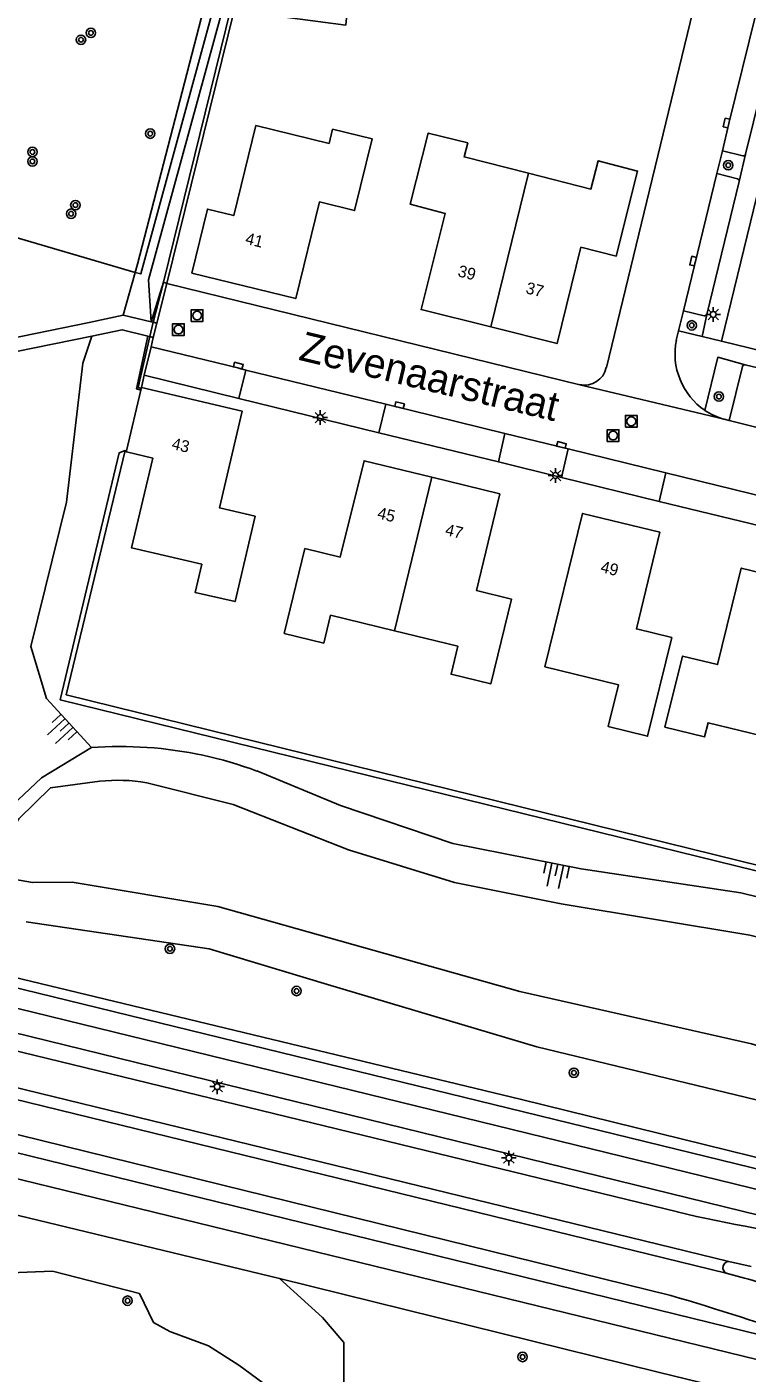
# Model space of a CAD drawing. Extents: x 125000 to 129004, y 397500 to 399008.
# Drawn here: x 127277.4 to 127338.6, y 398115.7 to 398230.2 of the extents above; entities that cross this region are included whole.
import ezdxf

# ---------------------------------------------------------------- set-up
doc = ezdxf.new("R2010")
doc.units = 0
for name, color, linetype in [('gg-afsc-draadraster', 7, 'Continuous'), ('gg-afsc-faunaraster', 7, 'Continuous'), ('gg-afsc-lijn draadraster', 7, 'Continuous'), ('gg-afsc-lijn faunaraster', 7, 'Continuous'), ('gg-anno-huisnummerreeks BGT', 7, 'Continuous'), ('gg-anno-openbare ruimte label', 7, 'Continuous'), ('gg-bbg-hoofdgebouw', 7, 'Continuous'), ('gg-bbg-tussenscheiding', 7, 'Continuous'), ('gg-knt-bovenkant onderkant talud', 7, 'Continuous'), ('gg-knt-verharding', 7, 'Continuous'), ('gg-kntw-bovenkant insteek waterloop', 7, 'Continuous'), ('gg-kntw-waterlijn', 7, 'Continuous'), ('gt-grn-groengrens', 7, 'Continuous'), ('gt-grn-weggrens', 7, 'Continuous'), ('gt-symb-boom', 7, 'Continuous'), ('gt-symb-kolk', 7, 'Continuous'), ('gt-symb-lichtmast', 7, 'Continuous'), ('gt-symb-rioolschacht', 7, 'Continuous'), ('gt-symb-talud symbool', 7, 'Continuous')]:
    doc.layers.add(name, color=color, linetype=linetype)

# ---------------------------------------------------------------- blocks, each defined once
blk = doc.blocks.new('gt0-BOOM')
at = {"layer": 'gt-symb-boom'}
for radius in [0.4, 0.2]:
    blk.add_circle((0, 0), radius, dxfattribs=at)
blk = doc.blocks.new('gt0-KOLK')
at = {"layer": 'gt-symb-kolk'}
blk.add_lwpolyline([(0, 0), (0.37, 0), (0.37, 0.4), (-0.38, 0.4), (-0.38, 0), (0, 0)], dxfattribs=at)
blk = doc.blocks.new('gt0-LMAST')
at = {"layer": 'gt-symb-lichtmast'}
for p, q in [((-0.18, 0.17), (-0.45, 0.44)), ((-0.01, 0.25), (-0.01, 0.62)), ((0.17, 0.17), (0.44, 0.44)), ((-0.26, 0), (-0.63, 0)), ((-0.18, -0.18), (-0.45, -0.45)), ((-0.01, -0.25), (-0.01, -0.63)), ((0.44, -0.45), (0.17, -0.18)), ((0.24, 0), (0.62, 0))]:
    blk.add_line(p, q, dxfattribs=at)
blk.add_circle((-0.01, 0), 0.25, dxfattribs=at)
blk = doc.blocks.new('gt0-RS')
at = {"layer": 'gt-symb-rioolschacht'}
blk.add_lwpolyline([(-0.5, -0.5), (0.5, -0.5), (0.5, 0.5), (-0.5, 0.5)], close=True, dxfattribs=at)
blk.add_circle((0, 0), 0.375, dxfattribs=at)
blk = doc.blocks.new('gt0-TALUD_1')
at = {"layer": 'gt-symb-talud symbool'}
for p, q in [((-1, -1), (-1, 0)), ((-0.5, -2), (-0.5, 0)), ((0, -1), (0, 0)), ((0.5, -2), (0.5, 0)), ((1, -1), (1, 0))]:
    blk.add_line(p, q, dxfattribs=at)

msp = doc.modelspace()

# ---------------------------------------------------------------- linework, layer by layer
at = {"layer": 'gg-afsc-draadraster'}
msp.add_line((127286.59, 398209.32), (127260.65, 398216.95), dxfattribs=at)
at = {"layer": 'gg-afsc-faunaraster'}
for q in [(127288.1, 398205.09), (127289.26, 398208.38)]:
    msp.add_line((127288.98, 398208.48), q, dxfattribs=at)
for points in [[(127289.26, 398208.38), (127295.01, 398231.6), (127304.5, 398230.37), (127308.45, 398273.58), (127308.72, 398285.4), (127323.03, 398285.4)], [(127287.1, 398199.45), (127286.84, 398199.54), (127287.82, 398203.86)], [(127383.4, 398168.65), (127383.49, 398168.49), (127378.71, 398149.21), (127280.71, 398173.38), (127285.74, 398194.17)], [(127263.51, 398152.41), (127319.46, 398138.96), (127362.4, 398128.36)], [(127298.86, 398123.71), (127266.76, 398131.45), (127247.28, 398136.15), (127235.54, 398139.06), (127234.93, 398140.55)], [(127344.09, 398112.56), (127331.07, 398115.75), (127298.86, 398123.71)]]:
    msp.add_lwpolyline(points, dxfattribs=at)
at = {"layer": 'gg-afsc-lijn draadraster'}
msp.add_lwpolyline([(127301.74, 398232.87), (127293.64, 398233.32), (127287.05, 398209.19), (127286.59, 398209.32)], dxfattribs=at)
at = {"layer": 'gg-afsc-lijn faunaraster'}
msp.add_line((127287.82, 398203.87), (127288.1, 398205.09), dxfattribs=at)
at = {"layer": 'gg-bbg-hoofdgebouw'}
for p, q in [((127287.06, 398199.3), (127285.85, 398194.14)), ((127287.1, 398199.45), (127287.06, 398199.3)), ((127287.12, 398199.52), (127287.1, 398199.45))]:
    msp.add_line(p, q, dxfattribs=at)
for points in [[(127291.39, 398209.27), (127292.72, 398214.71), (127294.96, 398214.16), (127296.84, 398221.82), (127303.08, 398220.3), (127303.37, 398221.51), (127306.73, 398220.69), (127305.25, 398214.59), (127302.25, 398215.32), (127300.24, 398207.1), (127291.39, 398209.27)], [(127320.04, 398217.77), (127314.57, 398219.15), (127314.87, 398220.35), (127311.51, 398221.18), (127309.97, 398215.12)], [(127316.83, 398204.68), (127322.47, 398203.27), (127324.51, 398211.46), (127327.51, 398210.71), (127329.33, 398217.95), (127325.98, 398218.82), (127325.36, 398216.42), (127320.04, 398217.77)], [(127309.97, 398215.12), (127312.95, 398214.35), (127310.91, 398206.16), (127316.83, 398204.68)], [(127285.85, 398194.14), (127285.83, 398194.05), (127288.07, 398193.53), (127286.28, 398185.88), (127292.24, 398184.49), (127291.68, 398182.1), (127295.08, 398181.31), (127296.78, 398188.57), (127293.76, 398189.29), (127295.69, 398197.51), (127287.12, 398199.52)], [(127311.83, 398191.89), (127306.06, 398193.3), (127304.03, 398185.1), (127301.02, 398185.82), (127299.25, 398178.6)], [(127308.64, 398178.83), (127314.04, 398177.51), (127313.46, 398175.13), (127316.83, 398174.31), (127318.61, 398181.52), (127315.61, 398182.26), (127317.6, 398190.48), (127311.83, 398191.89)], [(127321.44, 398175.76), (127327.69, 398174.24), (127326.82, 398170.69), (127330.18, 398169.86), (127332.24, 398178.25), (127329.22, 398178.99), (127331.22, 398187.21), (127324.64, 398188.82), (127321.44, 398175.76)], [(127343.68, 398182.82), (127338.15, 398184.17), (127336.13, 398175.96), (127333.15, 398176.68), (127331.65, 398170.62)], [(127299.25, 398178.6), (127302.62, 398177.78), (127303.2, 398180.15), (127308.64, 398178.83)], [(127331.65, 398170.62), (127335.01, 398169.8), (127335.32, 398171), (127340.73, 398169.68)]]:
    msp.add_lwpolyline(points, dxfattribs=at)
at = {"layer": 'gg-bbg-tussenscheiding'}
for p, q in [((127320.04, 398217.77), (127316.83, 398204.68)), ((127311.83, 398191.89), (127308.64, 398178.83))]:
    msp.add_line(p, q, dxfattribs=at)
at = {"layer": 'gg-knt-bovenkant onderkant talud'}
for p, q in [((127285.57, 398205.69), (127286.59, 398209.32)), ((127286.59, 398209.32), (127286.77, 398210.02)), ((127287.7, 398208.68), (127287.93, 398205.13)), ((127282.89, 398203.9), (127282.12, 398201.61)), ((127282.85, 398168.89), (127279.03, 398173.06))]:
    msp.add_line(p, q, dxfattribs=at)
for points in [[(127286.77, 398210.02), (127292.59, 398232.45), (127293.99, 398233.63), (127300.31, 398233.53), (127301.89, 398234.82), (127301.99, 398244.62), (127304.18, 398275.11), (127303.64, 398279.22), (127302.49, 398283.01)], [(127287.7, 398208.68), (127294, 398231.69), (127294.75, 398231.9)], [(127279.03, 398173.06), (127277.69, 398177.5), (127280.75, 398189.76), (127282.12, 398201.61)], [(127273.05, 398124.08), (127279.54, 398124.34), (127286.94, 398122.44), (127288.15, 398119.98), (127289.53, 398119.21), (127292.83, 398117.99), (127295.41, 398116.33), (127297.98, 398114.43)], [(127300.32, 398097.07), (127301.29, 398098.68), (127302.28, 398102.65), (127303.52, 398109.46), (127304.33, 398114.14), (127304.32, 398118.28), (127302.52, 398120.41), (127298.86, 398123.71)]]:
    msp.add_lwpolyline(points, dxfattribs=at)
at = {"layer": 'gg-knt-verharding'}
for p, q in [((127338.52, 398219.38), (127341.28, 398230.66)), ((127336.07, 398217.73), (127336.54, 398219.67)), ((127336.54, 398219.67), (127338.29, 398219.23)), ((127338.52, 398219.38), (127337.96, 398217.06)), ((127333.22, 398206.06), (127336.07, 398217.73)), ((127337.82, 398217.28), (127336.07, 398217.73)), ((127335.21, 398205.75), (127337.96, 398217.06)), ((127288.43, 398205.01), (127289.26, 398208.38)), ((127289.26, 398208.38), (127324.4, 398199.77)), ((127332.81, 398204.35), (127333.22, 398206.06)), ((127333.22, 398206.06), (127334.99, 398205.63)), ((127287.93, 398205.13), (127285.57, 398205.69)), ((127287.94, 398205.13), (127287.93, 398205.13)), ((127288.1, 398205.09), (127287.94, 398205.13)), ((127288.43, 398205.01), (127288.1, 398205.09)), ((127288.12, 398203.78), (127288.43, 398205.01)), ((127335.21, 398205.75), (127334.81, 398203.87)), ((127287.65, 398203.9), (127287.82, 398203.86)), ((127287.82, 398203.86), (127288.12, 398203.78)), ((127287.93, 398202.99), (127288.12, 398203.78)), ((127332.62, 398203.57), (127332.81, 398204.35)), ((127334.81, 398203.87), (127332.81, 398204.35)), ((127287.35, 398200.59), (127287.93, 398202.99)), ((127359.88, 398197.74), (127336.46, 398203.46)), ((127338.26, 398201.33), (127337.12, 398196.73)), ((127347.5, 398199.27), (127338.49, 398201.47)), ((127295.4, 398198.6), (127287.35, 398200.59)), ((127296, 398201.01), (127295.4, 398198.6)), ((127307.9, 398198.11), (127296, 398201.01)), ((127307.31, 398195.68), (127295.4, 398198.6)), ((127307.9, 398198.11), (127307.31, 398195.68)), ((127318.04, 398195.62), (127307.9, 398198.11)), ((127336.68, 398196.84), (127337.12, 398196.73)), ((127317.48, 398193.2), (127307.31, 398195.68)), ((127317.48, 398193.2), (127318.04, 398195.62)), ((127323.43, 398194.3), (127318.04, 398195.62)), ((127323.43, 398194.3), (127322.84, 398191.87)), ((127331.72, 398192.26), (127323.43, 398194.3)), ((127322.84, 398191.87), (127317.48, 398193.2)), ((127331.72, 398192.26), (127331.15, 398189.83)), ((127340.41, 398190.14), (127331.72, 398192.26)), ((127331.15, 398189.83), (127322.84, 398191.87)), ((127339.84, 398187.72), (127331.15, 398189.83)), ((127332.71, 398129.39), (127237.82, 398152.48)), ((127248.2, 398146.87), (127337.1, 398125.17)), ((127236.19, 398145.88), (127332.15, 398122.27)), ((127247.99, 398145.92), (127336.86, 398124.16)), ((127235.86, 398144.36), (127343.83, 398117.92)), ((127337.1, 398125.17), (127338.98, 398124.74)), ((127336.86, 398124.16), (127338.43, 398123.74))]:
    msp.add_line(p, q, dxfattribs=at)
for points in [[(127326.67, 398201.23), (127334.7, 398234.37), (127337.91, 398270.35), (127337.92, 398285.18)], [(127336.46, 398203.46), (127343.55, 398232.61), (127345.81, 398257.94)], [(127336.54, 398219.67), (127337.09, 398221.99), (127339.38, 398231.31)], [(127285.57, 398205.69), (127282.66, 398205.05), (127258.55, 398200.14), (127259.13, 398214.63), (127260.65, 398216.95)], [(127258.21, 398191.59), (127258.48, 398198.93), (127282.89, 398203.9)], [(127282.89, 398203.9), (127285.48, 398204.44), (127287.65, 398203.9)], [(127296, 398201.01), (127295.31, 398201.19), (127287.93, 398202.99)], [(127338.49, 398201.47), (127336.14, 398202.1), (127335.06, 398197.57)], [(127346.53, 398194.4), (127340.41, 398195.9), (127337.12, 398196.73)], [(127238.68, 398155.97), (127342.99, 398130.45), (127440.8, 398106.48), (127457.47, 398102.49)], [(127346.12, 398127.55), (127342.72, 398128.35), (127238.2, 398153.99)], [(127262.76, 398151.8), (127342.94, 398132.19), (127362.18, 398127.47)], [(127235.36, 398142.34), (127239.28, 398141.3), (127434.76, 398093.54), (127454.56, 398088.72)]]:
    msp.add_lwpolyline(points, dxfattribs=at)
for centre, radius, start, end in [((127338.33, 398219.43), 0.202, 259.3953, 344.2596), ((127337.78, 398217.1), 0.187, 348.2811, 76.2897), ((127335.02, 398205.83), 0.199, 260.2279, 338.4131), ((127338.36, 398202.41), 5.85, 168.5172, 235.6935), ((127338.46, 398201.25), 0.217, 82.9605, 159.6969), ((127324.8, 398201.64), 1.91, 257.8132, 347.5141), ((127338.26, 398202.46), 5.84, 236.759, 254.2409), ((127358.83, 398238.89), 112.58, 256.5803, 263.4637), ((127337.13, 398124.63), 0.543, 93.6919, 239.947), ((127327.98, 398083.99), 41.1, 67.7162, 75.2665), ((127258.06, 397871.74), 261.26, 70.8022, 73.5268)]:
    msp.add_arc(centre, radius, start, end, dxfattribs=at)
at = {"layer": 'gg-kntw-bovenkant insteek waterloop'}
for points in [[(127273.35, 398160.4), (127274.62, 398162.56), (127278.61, 398166.33), (127282.85, 398168.89)], [(127375.97, 398145.78), (127371.35, 398146.19), (127366.16, 398148), (127361.12, 398150.24), (127352.8, 398152.94), (127338.11, 398156.54), (127324.52, 398158.57), (127313.62, 398160.73), (127304.05, 398163.96), (127296.94, 398166.9)], [(127277.3, 398154.07), (127292.87, 398151.78), (127302.94, 398148.73), (127320.76, 398143.43), (127340.23, 398138.72), (127361.44, 398132.47), (127366.46, 398131.13)]]:
    msp.add_lwpolyline(points, dxfattribs=at)
for centre, radius, start, end in [((127285.35, 398136.13), 32.85, 86.0707, 94.3635), ((127285.33, 398135.64), 33.34, 69.6286, 86.0973)]:
    msp.add_arc(centre, radius, start, end, dxfattribs=at)
at = {"layer": 'gg-kntw-waterlijn'}
for points in [[(127283.56, 398166.03), (127279.37, 398165.48), (127276.67, 398162.84), (127274.94, 398160.1), (127275.12, 398158.59), (127275.74, 398157.79), (127277.84, 398157.4), (127281.22, 398157.44)], [(127373.9, 398141.87), (127365.73, 398144.55), (127358.99, 398147.81), (127338.88, 398152.93), (127322.83, 398155.61), (127313.75, 398157.41), (127304.74, 398160.2), (127294.93, 398164.06), (127287.57, 398165.9)], [(127281.22, 398157.44), (127293.62, 398155.38), (127319.32, 398148.14), (127339.03, 398143.67), (127358.11, 398138.02), (127379.66, 398132.36), (127396.25, 398129.02), (127413.48, 398124.99), (127436.58, 398118.64), (127459.39, 398113.11), (127473.9, 398109.32), (127482.88, 398108.6)]]:
    msp.add_lwpolyline(points, dxfattribs=at)
msp.add_arc((127285.12, 398151.64), 14.47, 80.2501, 96.1781, dxfattribs=at)
at = {"layer": 'gt-grn-groengrens'}
for p, q in [((127288.98, 398208.48), (127294.75, 398231.9)), ((127288.98, 398208.48), (127287.94, 398205.13)), ((127287.12, 398199.52), (127287.35, 398200.59)), ((127285.74, 398194.17), (127285.85, 398194.14))]:
    msp.add_line(p, q, dxfattribs=at)
for points in [[(127287.65, 398203.9), (127286.68, 398199.43), (127287.06, 398199.3)], [(127385.43, 398176.55), (127385.65, 398176.36), (127383.67, 398168.5), (127383.91, 398168.26), (127379.15, 398149.01), (127378.78, 398148.74), (127280.19, 398172.96), (127285.21, 398193.96), (127285.74, 398194.17)]]:
    msp.add_lwpolyline(points, dxfattribs=at)
at = {"layer": 'gt-grn-weggrens'}
for p, q in [((127334.81, 398203.87), (127336.46, 398203.46)), ((127324.4, 398199.77), (127336.68, 398196.84))]:
    msp.add_line(p, q, dxfattribs=at)

# ---------------------------------------------------------------- block references
at = {"layer": 'gt-symb-boom'}
for p in [(127282.81, 398229.7), (127281.97, 398229.12), (127287.86, 398221.13), (127277.84, 398219.57), (127277.84, 398218.77), (127337.04, 398218.44), (127281.49, 398215.05), (127281.13, 398214.32), (127333.94, 398204.82), (127336.24, 398198.76), (127289.54, 398151.78), (127300.31, 398148.18), (127323.91, 398141.22), (127285.93, 398121.83), (127319.54, 398117.04)]:
    msp.add_blockref('gt0-BOOM', p, dxfattribs=at)
at = {"layer": 'gt-symb-kolk'}
for p, rotation in [((127337.09, 398221.99), 76.23777518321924), ((127334.24, 398210.24), 76.27104827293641), ((127295.31, 398201.19), -14.62732438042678), ((127309.03, 398197.83), -13.787660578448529), ((127322.8, 398194.45), -13.887484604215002)]:
    msp.add_blockref('gt0-KOLK', p, dxfattribs=dict(at, rotation=rotation))
at = {"layer": 'gt-symb-lichtmast'}
for p in [(127335.77, 398205.75), (127302.33, 398196.97), (127322.35, 398192.04), (127293.57, 398140.04), (127318.38, 398133.97)]:
    msp.add_blockref('gt0-LMAST', p, dxfattribs=at)
at = {"layer": 'gt-symb-rioolschacht'}
for p in [(127291.85, 398205.65), (127290.26, 398204.46), (127328.79, 398196.65), (127327.24, 398195.44)]:
    msp.add_blockref('gt0-RS', p, dxfattribs=at)
at = {"layer": 'gt-symb-talud symbool'}
for p, xscale, yscale, rotation in [((127280.94, 398170.97), 1.0001344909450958, 1.0001344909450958, -47.552898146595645), ((127322.53, 398158.96), 1.000291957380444, 1.0002919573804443, -12.118760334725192)]:
    msp.add_blockref('gt0-TALUD_1', p, dxfattribs=dict(at, xscale=xscale, yscale=yscale, rotation=rotation))

# ---------------------------------------------------------------- texts
at = {"layer": 'gg-anno-huisnummerreeks BGT'}
for s, rotation, p in [('41', 346.3, (127295.89, 398211.77)), ('39', 346, (127313.97, 398209)), ('37', 346, (127319.75, 398207.56)), ('43', 346.8, (127289.62, 398194.31)), ('45', 346.3, (127307.12, 398188.41)), ('47', 346.3, (127312.89, 398186.99)), ('49', 346.3, (127326.11, 398183.83))]:
    msp.add_text(s, height=1, rotation=rotation, dxfattribs=at).set_placement(p)
at = {"layer": 'gg-anno-openbare ruimte label'}
msp.add_text('Zevenaarstraat', height=2.5, rotation=346.5, dxfattribs=at).set_placement((127300.4, 398201.9))

doc.saveas('drawing.dxf')
